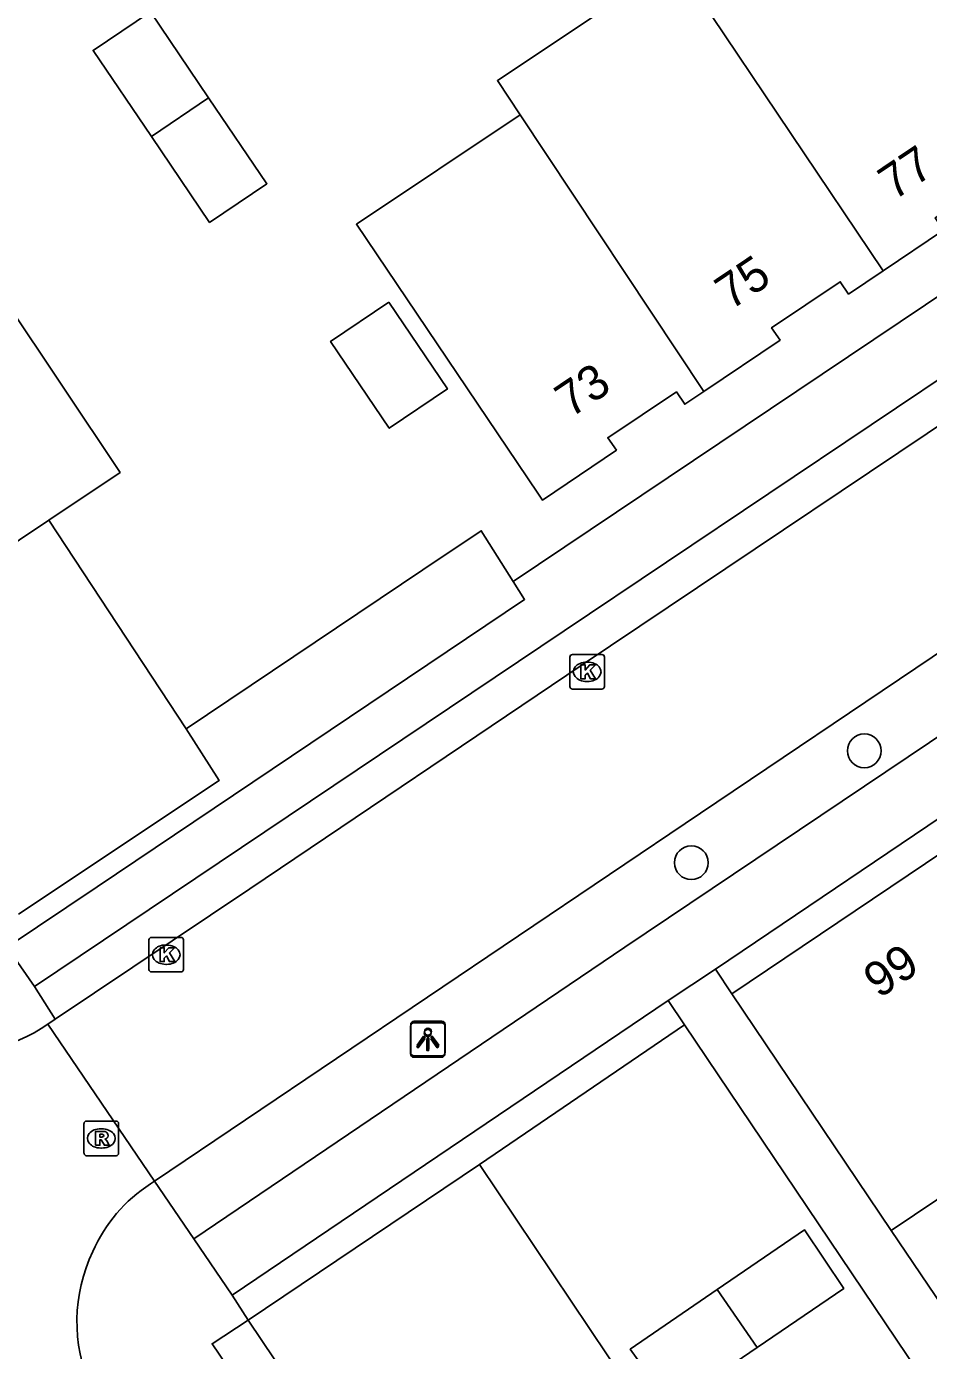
# Model space of a CAD drawing. Extents: x 158797 to 159887, y 384318 to 385255.
# Drawn here: x 159111.74 to 159137.83, y 384714.36 to 384752.65 of the extents above; entities that cross this region are included whole.
import ezdxf

# ---------------------------------------------------------------- set-up
doc = ezdxf.new("R2010")
doc.units = 0
for name, color, linetype in [('IMGEO_Boom', 7, 'Continuous'), ('IMGEO_Groenvoorziening', 7, 'Continuous'), ('IMGEO_Kolk', 7, 'Continuous'), ('IMGEO_Lichtpunt', 7, 'Continuous'), ('IMGEO_Pand', 7, 'Continuous'), ('IMGEO_Pand_nummerreeks', 7, 'Continuous'), ('IMGEO_Rijbaan_lokaal_open', 7, 'Continuous'), ('IMGEO_Rioolput', 7, 'Continuous'), ('IMGEO_Voetpad_open', 7, 'Continuous')]:
    doc.layers.add(name, color=color, linetype=linetype)

msp = doc.modelspace()

# ---------------------------------------------------------------- linework, layer by layer
at = {"layer": 'IMGEO_Boom'}
for centre in [(159135.974, 384731.703), (159130.971, 384728.469)]:
    msp.add_circle(centre, 0.489, dxfattribs=at)
at = {"layer": 'IMGEO_Groenvoorziening'}
for points in [[(159116.356, 384732.337), (159123.207, 384736.935), (159124.895, 384738.069), (159125.822, 384736.605)], [(159130.77, 384723.782), (159124.843, 384719.739)]]:
    msp.add_lwpolyline(points, dxfattribs=at)
at = {"layer": 'IMGEO_Kolk'}
for p, q in [((159127.457, 384733.564), (159127.457, 384734.416)), ((159127.532, 384734.49), (159128.384, 384734.49)), ((159127.945, 384734.27), (159127.97, 384734.27)), ((159128.458, 384734.416), (159128.458, 384733.564)), ((159128.384, 384733.49), (159127.532, 384733.49)), ((159127.968, 384733.71), (159127.943, 384733.71)), ((159115.282, 384725.383), (159115.282, 384726.235)), ((159115.357, 384726.309), (159116.209, 384726.309)), ((159116.283, 384726.235), (159116.283, 384725.383)), ((159115.77, 384726.089), (159115.795, 384726.089)), ((159115.793, 384725.529), (159115.768, 384725.529)), ((159116.209, 384725.309), (159115.357, 384725.309))]:
    msp.add_line(p, q, dxfattribs=at)
for points in [[(159127.457, 384733.564), (159127.457, 384734.416)], [(159127.532, 384734.49), (159128.384, 384734.49)], [(159127.778, 384734.19), (159127.901, 384734.19), (159127.901, 384734.039), (159128.031, 384734.19), (159128.195, 384734.19), (159128.049, 384734.039), (159128.202, 384733.79), (159128.05, 384733.79), (159127.965, 384733.954), (159127.901, 384733.887), (159127.901, 384733.79), (159127.778, 384733.79), (159127.778, 384734.19)], [(159128.458, 384734.416), (159128.458, 384733.564)], [(159128.384, 384733.49), (159127.532, 384733.49)], [(159115.282, 384725.383), (159115.282, 384726.235)], [(159115.357, 384726.309), (159116.209, 384726.309)], [(159116.283, 384726.235), (159116.283, 384725.383)], [(159115.603, 384726.009), (159115.726, 384726.009), (159115.726, 384725.858), (159115.856, 384726.009), (159116.02, 384726.009), (159115.874, 384725.858), (159116.027, 384725.609), (159115.875, 384725.609), (159115.79, 384725.773), (159115.726, 384725.706), (159115.726, 384725.609), (159115.603, 384725.609), (159115.603, 384726.009)], [(159116.209, 384725.309), (159115.357, 384725.309)]]:
    msp.add_lwpolyline(points, dxfattribs=at)
for centre, start, end in [((159127.534, 384734.414), 91.552, 178.448), ((159127.534, 384734.414), 91.552, 178.448), ((159128.382, 384734.414), 1.552, 88.448), ((159128.382, 384734.414), 1.552, 88.448), ((159127.534, 384733.566), 181.552, 268.448), ((159127.534, 384733.566), 181.552, 268.448), ((159128.382, 384733.566), 271.552, 358.448), ((159128.382, 384733.566), 271.552, 358.448), ((159115.359, 384726.233), 91.552, 178.448), ((159115.359, 384726.233), 91.552, 178.448), ((159116.207, 384726.233), 1.552, 88.448), ((159116.207, 384726.233), 1.552, 88.448), ((159115.359, 384725.385), 181.552, 268.448), ((159115.359, 384725.385), 181.552, 268.448), ((159116.207, 384725.385), 271.552, 358.448), ((159116.207, 384725.385), 271.552, 358.448)]:
    msp.add_arc(centre, 0.0765, start, end, dxfattribs=at)
for centre, major_axis, ratio, start_param, end_param in [((159127.944, 384733.99), (-0.387, 0.002), 0.722429, 4.712389, 7.853982), ((159127.969, 384733.99), (-0.39, 0.002), 0.717154, 1.570796, 4.712389), ((159115.769, 384725.809), (-0.387, 0.002), 0.722429, 4.712389, 7.853982), ((159115.794, 384725.809), (-0.39, 0.002), 0.717154, 1.570796, 4.712389)]:
    msp.add_ellipse(centre, major_axis=major_axis, ratio=ratio, start_param=start_param, end_param=end_param, dxfattribs=at)
at = {"layer": 'IMGEO_Lichtpunt'}
for p, q in [((159123.757, 384723.882), (159122.949, 384723.882)), ((159123.757, 384723.882), (159122.949, 384723.882)), ((159122.848, 384723.744), (159122.848, 384722.937)), ((159122.848, 384723.744), (159122.848, 384722.937)), ((159122.855, 384723.787), (159122.855, 384722.98)), ((159122.855, 384723.787), (159122.855, 384722.98)), ((159123.75, 384723.839), (159122.942, 384723.839)), ((159123.75, 384723.839), (159122.942, 384723.839)), ((159123.844, 384722.937), (159123.844, 384723.744)), ((159123.844, 384722.937), (159123.844, 384723.744)), ((159123.851, 384722.98), (159123.851, 384723.787)), ((159123.851, 384722.98), (159123.851, 384723.787)), ((159122.942, 384722.843), (159123.75, 384722.843)), ((159122.942, 384722.843), (159123.75, 384722.843)), ((159122.949, 384722.886), (159123.757, 384722.886)), ((159122.949, 384722.886), (159123.757, 384722.886))]:
    msp.add_line(p, q, dxfattribs=at)
for points in [[(159123.222, 384723.408), (159123.261, 384723.38), (159123.073, 384723.118), (159123.035, 384723.145), (159123.222, 384723.408)], [(159123.229, 384723.451), (159123.268, 384723.423), (159123.08, 384723.161), (159123.042, 384723.188), (159123.229, 384723.451)], [(159123.324, 384723.36), (159123.371, 384723.36), (159123.371, 384723.038), (159123.324, 384723.038), (159123.324, 384723.36)], [(159123.331, 384723.403), (159123.378, 384723.403), (159123.378, 384723.081), (159123.331, 384723.081), (159123.331, 384723.403)], [(159123.434, 384723.38), (159123.472, 384723.407), (159123.659, 384723.145), (159123.62, 384723.117), (159123.434, 384723.38)], [(159123.441, 384723.423), (159123.479, 384723.45), (159123.666, 384723.188), (159123.627, 384723.16), (159123.441, 384723.423)]]:
    msp.add_lwpolyline(points, dxfattribs=at)
for centre in [(159123.347, 384723.542), (159123.354, 384723.585)]:
    msp.add_circle(centre, 0.0994, dxfattribs=at)
for centre, start, end in [((159122.949, 384723.787), 90, 180), ((159122.949, 384723.787), 90, 180), ((159123.757, 384723.787), 0, 90), ((159123.757, 384723.787), 0, 90), ((159122.942, 384723.744), 90, 180), ((159122.942, 384723.744), 90, 180), ((159123.75, 384723.744), 0, 90), ((159123.75, 384723.744), 0, 90), ((159122.942, 384722.937), 180, 270), ((159122.942, 384722.937), 180, 270), ((159122.949, 384722.98), 180, 270), ((159122.949, 384722.98), 180, 270), ((159123.75, 384722.937), 270, 0), ((159123.75, 384722.937), 270, 360), ((159123.757, 384722.98), 270, 0), ((159123.757, 384722.98), 270, 360)]:
    msp.add_arc(centre, 0.0946, start, end, dxfattribs=at)
at = {"layer": 'IMGEO_Pand'}
for points in [[(159126.019, 384750.098), (159125.363, 384751.087), (159125.438, 384751.137), (159130.255, 384754.357), (159130.51, 384754.527), (159131.174, 384753.54)], [(159131.174, 384753.54), (159136.524, 384745.587)], [(159115.354, 384749.469), (159113.668, 384751.956), (159115.328, 384753.071)], [(159115.328, 384753.071), (159117.009, 384750.591)], [(159117.009, 384750.591), (159118.694, 384748.104), (159117.039, 384746.982), (159115.354, 384749.469)], [(159117.009, 384750.591), (159115.354, 384749.469)], [(159131.328, 384742.095), (159130.782, 384741.727), (159130.541, 384742.083), (159128.553, 384740.756), (159128.806, 384740.399), (159126.663, 384738.955), (159126.527, 384739.155), (159121.282, 384746.931), (159126.019, 384750.098)], [(159131.328, 384742.095), (159126.019, 384750.098)], [(159141.069, 384748.635), (159140.26, 384748.088), (159140.019, 384748.445), (159138.024, 384747.121), (159138.268, 384746.761), (159136.524, 384745.587)], [(159136.524, 384745.587), (159135.519, 384744.91), (159135.279, 384745.266), (159133.291, 384743.94), (159133.536, 384743.582), (159131.328, 384742.095)], [(159111.111, 384744.741), (159114.45, 384739.757), (159112.386, 384738.374)], [(159122.221, 384744.68), (159123.916, 384742.168), (159122.233, 384741.033), (159120.539, 384743.545), (159122.221, 384744.68)], [(159106.5, 384734.43), (159112.386, 384738.374)], [(159112.386, 384738.374), (159116.356, 384732.337)], [(159116.356, 384732.337), (159117.318, 384730.849), (159111.513, 384726.983)], [(159138.778, 384729.138), (159132.144, 384724.673)], [(159136.749, 384717.836), (159132.144, 384724.673)], [(159136.749, 384717.836), (159143.387, 384722.291)], [(159124.843, 384719.739), (159118.154, 384715.239)], [(159124.843, 384719.739), (159129.091, 384713.416)], [(159131.723, 384716.125), (159134.243, 384717.853), (159135.378, 384716.157), (159132.872, 384714.449)], [(159132.872, 384714.449), (159130.387, 384712.756), (159129.203, 384714.398), (159131.723, 384716.125)], [(159132.872, 384714.449), (159131.723, 384716.125)], [(159122.4, 384708.921), (159120.427, 384711.857), (159118.154, 384715.239)]]:
    msp.add_lwpolyline(points, dxfattribs=at)
at = {"layer": 'IMGEO_Rijbaan_lokaal_open'}
for points in [[(159144.463, 384745.403), (159141.129, 384743.113), (159127.817, 384734.188), (159118.202, 384727.713), (159112.567, 384723.941)], [(159115.44, 384719.26), (159131.241, 384729.902), (159144.635, 384738.925), (159145.814, 384739.691)], [(159112.361, 384723.803), (159112.567, 384723.941)], [(159112.361, 384723.803), (159115.44, 384719.26)], [(159115.44, 384719.26), (159115.325, 384719.182)]]:
    msp.add_lwpolyline(points, dxfattribs=at)
for centre, radius, start, end in [((159109.614, 384727.756), 4.813, 260.2458, 304.7948), ((159117.798, 384715.382), 4.534, 123.0529, 156.0007), ((159117.927, 384715.199), 4.727, 154.6119, 203.7558)]:
    msp.add_arc(centre, radius, start, end, dxfattribs=at)
at = {"layer": 'IMGEO_Rioolput'}
for p, q in [((159113.404, 384720.071), (159113.404, 384720.923)), ((159113.479, 384720.997), (159114.331, 384720.997)), ((159114.405, 384720.923), (159114.405, 384720.071)), ((159113.892, 384720.777), (159113.917, 384720.777)), ((159113.915, 384720.217), (159113.89, 384720.217)), ((159114.331, 384719.997), (159113.479, 384719.997))]:
    msp.add_line(p, q, dxfattribs=at)
for points in [[(159113.404, 384720.071), (159113.404, 384720.923)], [(159113.479, 384720.997), (159114.331, 384720.997)], [(159114.405, 384720.923), (159114.405, 384720.071)], [(159113.993, 384720.695), (159113.741, 384720.697), (159113.741, 384720.297)], [(159113.741, 384720.297), (159113.865, 384720.297), (159113.865, 384720.459), (159113.876, 384720.459)], [(159113.919, 384720.616), (159113.865, 384720.616), (159113.865, 384720.535)], [(159113.865, 384720.535), (159113.917, 384720.535)], [(159113.923, 384720.43), (159113.994, 384720.297), (159114.134, 384720.297), (159114.069, 384720.423)], [(159114.331, 384719.997), (159113.479, 384719.997)]]:
    msp.add_lwpolyline(points, dxfattribs=at)
for centre, radius, start, end in [((159113.481, 384720.921), 0.0765, 91.552, 178.448), ((159113.481, 384720.921), 0.0765, 91.552, 178.448), ((159114.329, 384720.921), 0.0765, 1.552, 88.448), ((159114.329, 384720.921), 0.0765, 1.552, 88.448), ((159113.875, 384720.406), 0.0533, 26.0293, 88.6989), ((159113.901, 384720.724), 0.19, 274.7715, 282.9687), ((159113.925, 384720.52), 0.0964, 77.0061, 93.1865), ((159113.939, 384720.577), 0.0378, 276.6634, 79.6772), ((159113.992, 384720.585), 0.109, 350.3612, 89.416), ((159113.99, 384720.585), 0.112, 277.5842, 350.9817), ((159113.974, 384720.37), 0.108, 29.5134, 73.7905), ((159113.481, 384720.073), 0.0765, 181.552, 268.448), ((159113.481, 384720.073), 0.0765, 181.552, 268.448), ((159114.329, 384720.073), 0.0765, 271.552, 358.448), ((159114.329, 384720.073), 0.0765, 271.552, 358.448)]:
    msp.add_arc(centre, radius, start, end, dxfattribs=at)
for centre, major_axis, ratio, start_param, end_param in [((159113.891, 384720.497), (-0.387, 0.002), 0.722429, 4.712389, 7.853982), ((159113.916, 384720.497), (-0.39, 0.002), 0.717154, 1.570796, 4.712389)]:
    msp.add_ellipse(centre, major_axis=major_axis, ratio=ratio, start_param=start_param, end_param=end_param, dxfattribs=at)
at = {"layer": 'IMGEO_Voetpad_open'}
for points in [[(159111.968, 384724.886), (159127.293, 384735.176), (159142.088, 384745.105), (159162.3, 384758.694), (159162.911, 384757.783)], [(159125.822, 384736.605), (159139.239, 384745.604), (159151.152, 384753.594)], [(159158.178, 384743.275), (159147.04, 384735.761), (159131.671, 384725.391)], [(159147.005, 384738.109), (159144.789, 384736.605), (159129.045, 384726.025), (159116.582, 384717.59)], [(159111.179, 384726.023), (159113.787, 384727.775), (159126.146, 384736.081), (159125.822, 384736.605)], [(159111.968, 384724.886), (159111.179, 384726.023)], [(159131.671, 384725.391), (159130.297, 384724.485)], [(159132.144, 384724.673), (159131.671, 384725.391)], [(159112.567, 384723.941), (159111.968, 384724.886)], [(159117.69, 384715.965), (159130.297, 384724.485)], [(159130.297, 384724.485), (159130.77, 384723.782)], [(159130.77, 384723.782), (159156.259, 384685.944)], [(159171.594, 384696.072), (159154.677, 384721.14), (159140.81, 384711.835), (159136.749, 384717.836)], [(159116.582, 384717.59), (159115.44, 384719.26)], [(159117.69, 384715.965), (159116.582, 384717.59)], [(159118.154, 384715.239), (159117.69, 384715.965)], [(159118.154, 384715.239), (159117.11, 384714.557), (159142.742, 384676.698), (159143.648, 384677.306)]]:
    msp.add_lwpolyline(points, dxfattribs=at)

# ---------------------------------------------------------------- texts
at = {"layer": 'IMGEO_Pand_nummerreeks'}
for s, rotation, p in [('77', 33.9535, (159136.828, 384747.6)), ('75', 33.9649, (159132.108, 384744.429)), ('73', 33.9707, (159127.479, 384741.314)), ('99', 33.942, (159136.399, 384724.523))]:
    msp.add_text(s, height=1, rotation=rotation, dxfattribs=at).set_placement(p)

doc.saveas('drawing.dxf')
